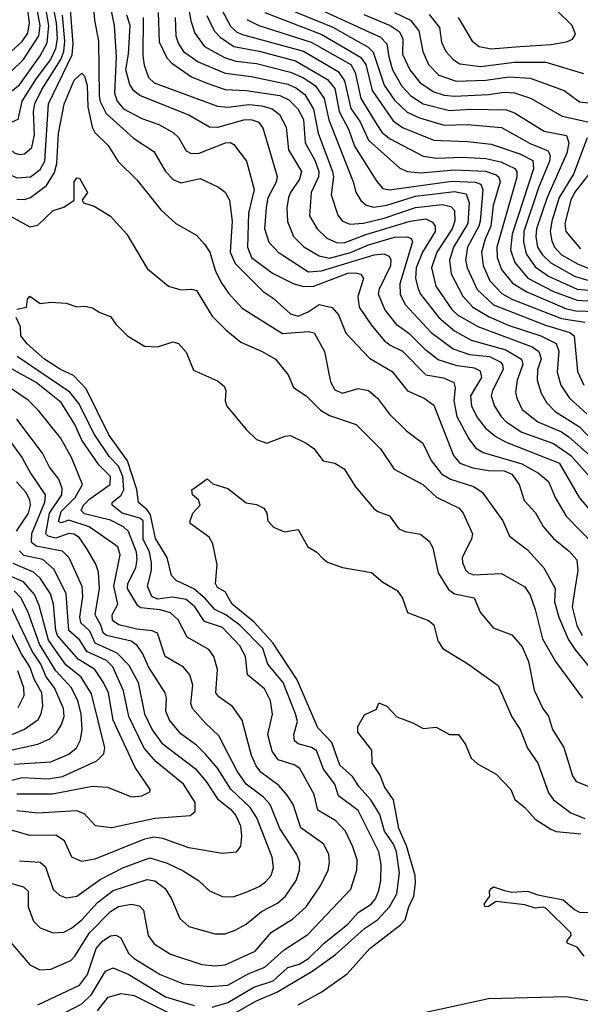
# Model space of a CAD drawing. Extents: x 1308313 to 1441400, y 959662 to 1036319.
# Tile 311 of 656: x 1363506 to 1365658, y 995691 to 999467. Entities that reach past the tile are written whole.
import ezdxf

# ---------------------------------------------------------------- set-up
doc = ezdxf.new("R2010")
doc.units = 0

msp = doc.modelspace()

# ---------------------------------------------------------------- linework, layer by layer
at = {"layer": '0CON10XD'}
for points in [[(1362964.5, 999484.5), (1363025, 999451.8), (1363094.3, 999394.3), (1363126.3, 999325), (1363195, 999249.3), (1363255, 999230.7), (1363305, 999198.2), (1363355, 999189.7), (1363415, 999168.5), (1363435, 999168.3), (1363455, 999178.1), (1363505, 999217.1), (1363585, 999328.7), (1363611.7, 999378.3), (1363617.8, 999445), (1363584.1, 999635.9)], [(1363053.4, 999493.4), (1363135, 999431.6), (1363168.1, 999368.1), (1363231.5, 999301.5), (1363325, 999254.8), (1363405, 999244.8), (1363475, 999269.6), (1363521.1, 999315), (1363579.2, 999405), (1363584.1, 999445), (1363547.9, 999645)], [(1363620.4, 999585), (1363645.8, 999455), (1363649.3, 999395), (1363643.3, 999355), (1363624.2, 999315), (1363568.7, 999241.3), (1363514.5, 999155), (1363499.4, 999085), (1363475.3, 999074.7), (1363425, 999086), (1363355, 999126.7), (1363285, 999146.2), (1363225, 999190), (1363175, 999194), (1363155, 999203.5), (1363087.1, 999277.1), (1363060.3, 999345), (1363037.1, 999375), (1362992.4, 999412.4), (1362883.1, 999483.1)], [(1363095, 999524.6), (1363175, 999463.6), (1363191.4, 999445), (1363216, 999395), (1363265, 999359.4), (1363325, 999321.3), (1363355, 999316.2), (1363385, 999319.3), (1363445, 999332.2), (1363475, 999346.7), (1363515, 999384.1), (1363537.4, 999415), (1363543.5, 999455), (1363528.5, 999575)], [(1363785, 999554.4), (1363792.6, 999465), (1363808.7, 999385), (1363810.8, 999175), (1363815, 999153.3), (1363837.5, 999107.5), (1363943.1, 999013.1), (1364021.1, 998961.1), (1364065.8, 998885), (1364095, 998854.1), (1364125, 998841.8), (1364198.3, 998858.3), (1364269.4, 998825), (1364295, 998806.2), (1364311.2, 998775), (1364321.7, 998695), (1364314.3, 998575), (1364332.6, 998532.6), (1364440, 998425), (1364479.4, 998399.4), (1364545, 998339.3), (1364575, 998330.3), (1364613.4, 998346.6), (1364655, 998374.5), (1364705, 998363.3), (1364729.4, 998335), (1364757.8, 998265), (1364848.5, 998168.5), (1364935, 998118.2), (1364995, 998043.4), (1365058.1, 998015), (1365095, 997988.8), (1365171.2, 997795), (1365195, 997766.5), (1365245, 997748.6), (1365305, 997738.1), (1365365, 997736.4), (1365395, 997723.5), (1365422.7, 997685), (1365442.5, 997622.5), (1365485.2, 997575.2), (1365515, 997523.3), (1365555, 997477.3), (1365615, 997428.4), (1365643.8, 997395), (1365648.6, 997355), (1365636.7, 997283.3), (1365626.2, 997215), (1365644.2, 997144.2), (1365665, 997104.8)], [(1364146, 999555), (1364162.6, 999462.6), (1364177.9, 999415), (1364215.3, 999365), (1364291.8, 999321.8), (1364335, 999308.5), (1364415, 999299.6), (1364545, 999266.1), (1364595, 999244.6), (1364639.6, 999215), (1364674, 999165), (1364692.7, 999082.7), (1364785.9, 998845.9)], [(1364588.7, 999538.7), (1364890.8, 999400.8), (1364914.8, 999375), (1364923.1, 999325), (1364936.4, 999275), (1364972.7, 999212.7), (1365007.1, 999175), (1365054.6, 999145), (1365155, 999118.5), (1365235, 999124.3), (1365375, 999121.6), (1365405, 999109.8), (1365519, 999039), (1365605, 999023.4), (1365614.1, 998995), (1365605.4, 998955), (1365529.9, 998785), (1365490, 998665), (1365487.2, 998635), (1365494, 998595), (1365512.5, 998565), (1365544.2, 998534.2), (1365635, 998483.9), (1365685, 998467.7)], [(1362709.9, 999499.9), (1362743.3, 999443.3), (1362767, 999417), (1362825, 999385.5), (1362910.7, 999325), (1362993.7, 999225), (1363062.7, 999152.7), (1363100.9, 999125), (1363198.3, 999088.3), (1363245, 999059.4), (1363285, 999050.4), (1363308, 999038), (1363347, 998997), (1363415, 998905.5), (1363451, 998881), (1363495, 998861.2), (1363547.5, 998865), (1363585, 998892.7), (1363602.8, 998925), (1363616.6, 999145), (1363707.5, 999332.5), (1363711.8, 999375), (1363700.5, 999505)], [(1362782.6, 999495), (1362831.8, 999451.8), (1362890.8, 999385), (1362975, 999357), (1363015, 999309.6), (1363052.6, 999242.6), (1363119.1, 999179.1), (1363159.1, 999159.1), (1363205, 999149.9), (1363244.6, 999124.6), (1363347.4, 999077.4), (1363485, 998955.9), (1363505, 998950), (1363525, 998953.1), (1363552.7, 998977.3), (1363562.4, 999025), (1363559.1, 999115), (1363564.4, 999145), (1363590.7, 999199.3), (1363664.4, 999314.4), (1363675.6, 999345), (1363679.4, 999385), (1363670.3, 999485)], [(1363852.6, 999525), (1363869.2, 999445), (1363876.4, 999325), (1363869.5, 999185), (1363879.8, 999155), (1363905, 999124.8), (1363975, 999088.1), (1364040.5, 999065), (1364094.5, 999034.5), (1364115.3, 999015), (1364144.8, 998964.8), (1364163.8, 998953.8), (1364195, 998955.7), (1364295.3, 998995.3), (1364315, 998995.9), (1364328.1, 998988.1), (1364376.8, 998925), (1364406.3, 998816.3), (1364384, 998725), (1364380.4, 998595), (1364395.4, 998555.4), (1364476.7, 998495), (1364555.9, 998455), (1364595, 998443.3), (1364635, 998445.1), (1364765, 998494.5), (1364795, 998496.7), (1364815, 998491.2), (1364825.2, 998475), (1364803.7, 998405), (1364808.4, 998365), (1364855, 998296.2), (1364905, 998236.5), (1364928.3, 998218.3), (1364975.6, 998195.6), (1365064.6, 998104.6), (1365133.2, 998093.2), (1365171.8, 998075), (1365177.8, 998055), (1365172.3, 998005), (1365184.1, 997945), (1365229.4, 997859.4), (1365255.9, 997825), (1365285, 997807.2), (1365433.8, 997763.8), (1365497.5, 997727.5), (1365535, 997695.5), (1365561.2, 997635), (1365603.2, 997563.2), (1365712, 997452)], [(1364037.7, 999495), (1364041.7, 999381.7), (1364070.9, 999320.9), (1364090, 999300), (1364165, 999248), (1364227.9, 999222.1), (1364295, 999200), (1364375, 999196), (1364505, 999176.7), (1364539.5, 999159.5), (1364573.1, 999125), (1364594.9, 999085), (1364602.1, 998995), (1364638.9, 998928.9), (1364654.6, 998885), (1364653, 998865), (1364625.2, 998805), (1364618.3, 998715), (1364647.1, 998665), (1364685, 998629), (1364722, 998612), (1364751.7, 998611.7), (1364835, 998643.8), (1365004.8, 998694.8), (1365065, 998703.4), (1365090.6, 998690.6), (1365100.7, 998675), (1365100, 998655), (1365051.9, 998575), (1365027.6, 998515), (1365025.1, 998475.1), (1365035, 998435.5), (1365044.9, 998414.9), (1365114.9, 998324.9), (1365175, 998273.4), (1365238.5, 998238.5), (1365371.3, 998201.3), (1365431.4, 998165), (1365436.9, 998145), (1365415.9, 998085), (1365408.8, 998038.8), (1365413.6, 998015), (1365435, 997971.8), (1365495, 997924.4), (1365585, 997886.6), (1365615, 997865.8), (1365715, 997777.3)], [(1364282.7, 999502.7), (1364315, 999442), (1364339.9, 999419.9), (1364365, 999408.5), (1364595, 999346.1), (1364728.6, 999268.6), (1364752.9, 999232.9), (1364776.4, 999126.4), (1364812.7, 999075), (1364845.3, 999005.3), (1364965, 998898.1), (1364994.8, 998884.9), (1365045, 998880.3), (1365175, 998891.3), (1365294.1, 998885.9), (1365335, 998872.4), (1365345, 998863.1), (1365350, 998845), (1365323.1, 998755), (1365314.9, 998675), (1365291.9, 998625), (1365278.9, 998575), (1365284.5, 998525), (1365310.5, 998465), (1365356.9, 998416.9), (1365395.3, 998395.3), (1365585, 998321.6), (1365675, 998306.9)], [(1364446.5, 999495), (1364665, 999410.7), (1364813.5, 999323.5), (1364834.6, 999295), (1364858.9, 999195), (1364938.9, 999078.9), (1364975, 999053.5), (1365095.2, 999004.8), (1365225, 999000.2), (1365315, 998989.6), (1365425, 998952.2), (1365475, 998926.8), (1365477.4, 998895), (1365395.7, 998645), (1365390.3, 998585), (1365406.4, 998536.4), (1365456.4, 998476.4), (1365554.2, 998425), (1365645, 998390.8), (1365747.7, 998385)], [(1364535, 999508.2), (1364708, 999438), (1364805, 999383.1), (1364842.5, 999362.5), (1364863, 999343), (1364905, 999215.7), (1364945, 999158), (1364992.6, 999112.6), (1365040.9, 999090.9), (1365135, 999062.7), (1365225, 999064.8), (1365355, 999054), (1365465, 998992.7), (1365534.8, 998964.8), (1365542.1, 998945), (1365538.9, 998925), (1365497.4, 998822.6), (1365441.1, 998655), (1365439.4, 998615), (1365449.3, 998569.3), (1365485, 998518.8), (1365535, 998483.3), (1365645, 998433.6), (1365734.5, 998425.5)], [(1364945, 999495.4), (1365006.2, 999465), (1365037.4, 999425), (1365052.7, 999345), (1365074.8, 999295), (1365114.6, 999254.6), (1365181.8, 999231.8), (1365295.4, 999234.6), (1365385, 999248.1), (1365465, 999243.1), (1365595.8, 999195.8), (1365655, 999152.2), (1365723.9, 999143.9)], [(1365315, 999355.7), (1365425, 999364.5), (1365545, 999372.3), (1365605, 999382.5), (1365627.8, 999392.2), (1365638.9, 999411.1), (1365626.9, 999445), (1365569.6, 999499.6)], [(1365799.1, 997465), (1365654.6, 997634.6), (1365579.3, 997765), (1365373.9, 997845), (1365329.6, 997869.6), (1365299.5, 997895), (1365261, 997945), (1365241.6, 997985), (1365237.5, 998025), (1365279.2, 998095), (1365275, 998119.6), (1365251.2, 998131.2), (1365185, 998139.5), (1365112.5, 998162.5), (1365065, 998199.8), (1365005, 998259.1), (1364955, 998295.8), (1364907.5, 998355), (1364883, 998415), (1364887.1, 998435), (1364930, 998525), (1364931.7, 998545), (1364925, 998558.5), (1364905, 998567.6), (1364865, 998563.9), (1364663, 998503), (1364615, 998499), (1364501.7, 998571.7), (1364463.1, 998613.1), (1364447.3, 998665), (1364453.7, 998745), (1364459.8, 998785), (1364491.3, 998845), (1364495.8, 998865), (1364440.9, 999050.9), (1364425, 999073.4), (1364395, 999083), (1364365, 999082.3), (1364265, 999053.8), (1364234.8, 999054.8), (1364155, 999100.4), (1363966.7, 999176.7), (1363944.3, 999194.3), (1363928.8, 999218.8), (1363912.8, 999275), (1363923.6, 999335), (1363929.6, 999445), (1363917.1, 999485)], [(1363979.7, 999475), (1363979.1, 999329.1), (1363983.4, 999293.4), (1364000, 999245), (1364021.5, 999225), (1364265, 999136), (1364305, 999131.7), (1364385, 999141.4), (1364435, 999136.7), (1364475.4, 999125.4), (1364503.6, 999103.6), (1364529.2, 999055), (1364538.2, 998968.2), (1364587.3, 998885), (1364579.7, 998855), (1364544.8, 998805), (1364537.5, 998785), (1364531.3, 998745), (1364533.5, 998693.5), (1364556.4, 998635), (1364596.4, 998596.4), (1364655, 998561.5), (1364695, 998553), (1364775.6, 998574.4), (1364845, 998604.2), (1364945, 998633), (1364995, 998634.7), (1365008.5, 998628.5), (1365013.2, 998615), (1364964.5, 998454.5), (1364966.4, 998415), (1364985.1, 998375.1), (1365085, 998267.7), (1365169.7, 998205), (1365232.8, 998182.8), (1365309.1, 998175), (1365350.2, 998155), (1365359, 998145), (1365361.7, 998125), (1365320.6, 998045), (1365316.1, 998025), (1365328.5, 997985), (1365353.3, 997945), (1365372.9, 997925), (1365433.3, 997885), (1365555, 997841.7), (1365621.1, 997795), (1365692.5, 997715)], [(1364102.3, 999475), (1364104.8, 999405), (1364114.9, 999374.9), (1364134.8, 999345), (1364190.4, 999305), (1364295, 999261.9), (1364395, 999249), (1364535, 999219.8), (1364568, 999205), (1364599.8, 999179.8), (1364633.7, 999123.7), (1364652.2, 999032.2), (1364707.2, 998885), (1364710.2, 998865), (1364701.3, 998795), (1364726.9, 998716.9), (1364745, 998694), (1364772.8, 998682.8), (1364825, 998687.3), (1364905, 998706.2), (1365025, 998747), (1365127.9, 998757.9), (1365160.7, 998750.7), (1365174.7, 998735), (1365175.5, 998695.5), (1365166.4, 998665), (1365107.5, 998575), (1365087, 998515), (1365103.7, 998445), (1365164.1, 998355), (1365186.3, 998335), (1365265, 998290.6), (1365473, 998213), (1365498.9, 998195), (1365507, 998167), (1365493.6, 998123.6), (1365492.4, 998085), (1365508, 998035), (1365528.3, 997998.3), (1365560.6, 997965), (1365654.8, 997905), (1365795, 997758.3)], [(1364223.7, 999483.7), (1364252.9, 999425), (1364275, 999399.8), (1364328.2, 999365), (1364425, 999347), (1364565, 999309.6), (1364687.9, 999237.9), (1364715, 999202.7), (1364732, 999115), (1364769, 999045), (1364791.6, 998981.6), (1364876.2, 998846.2), (1364900, 998820), (1364925, 998814.1), (1365165, 998848.2), (1365253.8, 998843.8), (1365275.9, 998835.9), (1365283.7, 998815), (1365273.8, 998695), (1365268.4, 998675), (1365224.6, 998595), (1365217.4, 998545), (1365223.4, 998515), (1365262.2, 998432.2), (1365325, 998373.7), (1365524.7, 998295), (1365617.2, 998267.2), (1365634.3, 998255), (1365647.4, 998117.4), (1365671, 998065)], [(1364377.5, 999467.5), (1364423.8, 999445), (1364625, 999381.2), (1364777.4, 999295), (1364794.1, 999265), (1364815.3, 999165.3), (1364876.7, 999065), (1364895.3, 999035.3), (1364925, 999012), (1365054, 998944), (1365106, 998936), (1365205, 998940), (1365295, 998934.6), (1365352.1, 998922.1), (1365406.9, 998896.9), (1365413.8, 998885), (1365413.6, 998863.6), (1365337, 998595), (1365338.1, 998555), (1365355, 998508.7), (1365397.1, 998457.1), (1365452.8, 998422.8), (1365605, 998358.2), (1365640.6, 998350.6), (1365718.5, 998348.5)], [(1364826.9, 999486.9), (1364928.4, 999445), (1364962.1, 999422.1), (1364976.5, 999395), (1364975.8, 999335), (1365003.3, 999275), (1365042.9, 999225), (1365095, 999190.7), (1365135, 999177.8), (1365175, 999173.5), (1365305, 999179.7), (1365365, 999189.1), (1365405, 999186.8), (1365466.6, 999166.6), (1365587.7, 999097.7), (1365686.6, 999075)], [(1365077.4, 999487.4), (1365117.7, 999437.7), (1365125, 999380.8), (1365141.9, 999345), (1365169.3, 999315), (1365195, 999298.1), (1365275, 999287.4), (1365405.7, 999304.3), (1365525, 999303.8), (1365670.2, 999260.2)], [(1365189.4, 999475), (1365243.1, 999385), (1365270, 999365), (1365315, 999355.7)], [(1363495, 998779), (1363525, 998777.1), (1363547.9, 998785), (1363608.8, 998831.2), (1363639.2, 998880.8), (1363649.1, 998915), (1363655, 999030.8), (1363676.6, 999143.4), (1363715, 999234.6), (1363745, 999262.5), (1363755, 999251.2), (1363764.8, 999214.8), (1363767.6, 999132.4), (1363784.2, 999055), (1363794.2, 999034.2), (1363845, 998984.6), (1363883.8, 998923.8), (1363955, 998853.6), (1364047.7, 998737.7), (1364105.6, 998685.6), (1364185, 998640.5), (1364215, 998606.8), (1364235.9, 998575), (1364256.6, 998506.6), (1364279.5, 998459.5), (1364307.7, 998417.7), (1364360.1, 998360.1), (1364514.2, 998264.2), (1364615, 998271.2), (1364636.1, 998266.1), (1364675.4, 998195), (1364698.4, 998078.4), (1364715, 998047.5), (1364745, 998034.3), (1364805, 998052.3), (1364844.4, 998045), (1364878.8, 998015), (1364924.8, 997954.8), (1364990.1, 997890.1), (1365053.1, 997843.1), (1365085, 997776.5), (1365125, 997725.3), (1365158.9, 997705), (1365247.3, 997677.3), (1365280.6, 997655), (1365360.7, 997545), (1365385.7, 997485.7), (1365455, 997433.5), (1365517.5, 997365), (1365561.5, 997285), (1365558.3, 997235), (1365575.4, 997175), (1365611.4, 997091.4), (1365639.2, 997049.2), (1365795, 996858.5)], [(1365683.7, 999013.7), (1365632.1, 998875), (1365576.3, 998785), (1365547.9, 998695), (1365542.6, 998655), (1365548.5, 998618.5), (1365558.7, 998595), (1365585.8, 998565.8), (1365648.9, 998528.9), (1365705, 998508.1)], [(1363445, 998727.3), (1363545, 998672.5), (1363575, 998679.6), (1363635, 998735.4), (1363675, 998748.2), (1363715.7, 998775), (1363714.6, 998845), (1363725, 998861.2), (1363735, 998858.8), (1363766.7, 998805), (1363745.8, 998775), (1363751.4, 998765), (1363792.1, 998752.1), (1363855, 998713.3), (1363917.7, 998645), (1363995, 998512.9), (1364076.7, 998445), (1364125, 998430.6), (1364165, 998433.6), (1364185, 998428.1), (1364245, 998330.5), (1364297.8, 998277.8), (1364355, 998230), (1364436, 998195), (1364488.1, 998165), (1364535.8, 998105), (1364556.3, 998056.3), (1364605, 998024.5), (1364660, 997970), (1364695, 997948.6), (1364797.5, 997915), (1364890.9, 997820.9), (1364943.2, 997743.2), (1365053.1, 997685), (1365105.2, 997635.2), (1365193.3, 997593.3), (1365207.5, 997575), (1365243.9, 997495), (1365240, 997475), (1365204.7, 997405), (1365205.9, 997385), (1365217.5, 997357.5), (1365228.5, 997345), (1365247.8, 997337.8), (1365355, 997342.5), (1365445, 997291.5), (1365465, 997260), (1365484, 997205), (1365512.3, 997092.3), (1365561.9, 997005), (1365666.5, 996865)], [(1365689.9, 998875), (1365635.5, 998805), (1365620.9, 998775), (1365598.7, 998685), (1365601.9, 998655), (1365658.3, 998588.3)], [(1364785.9, 998845.9), (1364796, 998806), (1364815, 998773.8), (1364835.8, 998755.8), (1364865, 998748.7), (1364915, 998755.6), (1365025, 998789.7), (1365175, 998808.2), (1365219.3, 998799.3), (1365231.5, 998765), (1365225.6, 998685), (1365171.4, 998595), (1365155.4, 998544.6), (1365162.3, 998492.3), (1365206.7, 998406.7), (1365245.1, 998365.1), (1365307.7, 998327.7), (1365385, 998293.8), (1365506.5, 998255), (1365564.4, 998225), (1365575.2, 998195.2), (1365569.2, 998115), (1365583.5, 998065), (1365616.8, 998015), (1365682.6, 997955)], [(1363495, 998356.7), (1363532.5, 998365), (1363536, 998395), (1363545, 998406.7), (1363585, 998378.8), (1363625, 998384.3), (1363685, 998380), (1363725, 998366.2), (1363755, 998368.8), (1363785, 998362), (1363813.8, 998343.8), (1363855, 998329.2), (1363875, 998298.8), (1363920, 998255), (1363984.6, 998214.6), (1364035, 998212.1), (1364095, 998231.4), (1364115, 998225.8), (1364145, 998192), (1364172.8, 998122.8), (1364265, 998081.4), (1364291.3, 998061.3), (1364297.1, 998045), (1364294.4, 998005), (1364301.4, 997985), (1364375.7, 997895), (1364415, 997857.1), (1364455, 997842.5), (1364525, 997870), (1364545, 997872.2), (1364605, 997842.5), (1364635, 997822.9), (1364671.2, 997775), (1364715, 997766.7), (1364750.8, 997745), (1364794.4, 997675), (1364865, 997592.9), (1364880.5, 997580.5), (1364925, 997564.3), (1364960.8, 997515), (1364985, 997504.5), (1365044.5, 997494.5), (1365077.6, 997467.6), (1365092.1, 997442.1), (1365112.6, 997345), (1365151.3, 997281.4), (1365175, 997264.8), (1365249.7, 997249.7), (1365273.3, 997195), (1365322.9, 997135), (1365395, 997107.5), (1365435, 997062.2), (1365459.2, 997005), (1365480, 996895), (1365514.2, 996825), (1365536.1, 996796.1), (1365550.6, 996745), (1365595, 996675.6), (1365627.3, 996567.3), (1365641.9, 996545), (1365687.2, 996527.2)], [(1364245, 995680.2), (1364305, 995697.7), (1364405, 995756.1), (1364479.3, 995780.7), (1364535, 995831.5), (1364578.5, 995845), (1364615, 995866.7), (1364675.1, 995924.9), (1364765, 995998.1), (1364805, 996043), (1364854.7, 996075), (1364871.1, 996095), (1364885, 996127.5), (1364891.9, 996165), (1364893.4, 996226.6), (1364884, 996275), (1364805, 996434.1), (1364730.1, 996490.1), (1364715, 996535.4), (1364672.6, 996592.6), (1364645, 996664.7), (1364626, 996676), (1364575, 996690), (1364561, 996701), (1364558.8, 996725), (1364571.7, 996775), (1364564.2, 996805), (1364517.5, 996925), (1364458.7, 996995), (1364439.6, 997055), (1364351, 997145), (1364296.6, 997185), (1364254.5, 997204.5), (1364217.6, 997247.6), (1364175, 997283.7), (1364106.3, 997316.3), (1364088.2, 997335), (1364071.7, 997405), (1364027.4, 997477.4), (1364007.9, 997567.9), (1363995, 997586.8), (1363961.6, 997615), (1363955.1, 997665), (1363919.8, 997775), (1363848.2, 997875), (1363761.1, 998051.1), (1363713, 998103), (1363663.2, 998125), (1363601.8, 998165), (1363535, 998223.9), (1363510.9, 998255), (1363508.7, 998288.7), (1363492.9, 998325)], [(1363575, 995689.2), (1363735, 995764.3), (1363766.2, 995805), (1363799.8, 995905), (1363825, 995934.2), (1363855, 995953.5), (1363875, 995955.3), (1363893.6, 995945), (1363924.2, 995885), (1363945, 995866.2), (1364044.9, 995804.9), (1364135, 995769), (1364235, 995759), (1364305, 995764.4), (1364385, 995808.7), (1364446.5, 995833.5), (1364521, 995899), (1364611.4, 995958.6), (1364777.5, 996132.5), (1364800, 996205), (1364801.1, 996245), (1364785.2, 996295), (1364756.5, 996355), (1364719.2, 996395), (1364649.7, 996435), (1364636.8, 996495), (1364580.7, 996595), (1364559.8, 996609.8), (1364498.3, 996628.3), (1364475, 996661.1), (1364458.3, 996725), (1364476.2, 996803.8), (1364469.2, 996855), (1364445, 996900.8), (1364380.5, 996955), (1364373.2, 997025), (1364351, 997065), (1364285, 997136), (1364215, 997158.8), (1364178.6, 997215), (1364145, 997243.8), (1364092.4, 997252.4), (1364035, 997245.2), (1364013.1, 997255), (1363997.1, 997295), (1364011.5, 997355), (1364012, 997385), (1364003.8, 997425), (1363979.5, 997475), (1363979.6, 997545), (1363966.9, 997555), (1363899.8, 997575), (1363860.5, 997605), (1363861.2, 997615), (1363895, 997644), (1363906.3, 997663.7), (1363901.5, 997715), (1363885.6, 997755), (1363850.5, 997790.5), (1363793.6, 997876.4), (1363732.9, 997995), (1363698, 998038), (1363495.9, 998175)], [(1363457.1, 995945), (1363545, 995841.9), (1363583.1, 995823.1), (1363625, 995825.9), (1363701.8, 995858.2), (1363718.1, 995875), (1363773.8, 995965), (1363855, 996046.9), (1363885, 996065.6), (1363935, 996074.3), (1363965, 996068), (1363981.3, 996051.3), (1363999.7, 995955), (1364022.6, 995922.6), (1364085, 995883.5), (1364205, 995843.8), (1364255, 995838.1), (1364295, 995842.4), (1364410.4, 995895), (1364472.2, 995967.8), (1364552.9, 996017.1), (1364605, 996064.1), (1364660.3, 996145), (1364689.7, 996205), (1364695.3, 996234.7), (1364692.1, 996265), (1364673.3, 996305), (1364585, 996367.7), (1364555, 996456.7), (1364533.1, 996493.1), (1364500.4, 996530.4), (1364431.6, 996581.6), (1364413.4, 996605), (1364396.1, 996645), (1364359.9, 996779.9), (1364322.6, 996832.6), (1364269.7, 996869.7), (1364258.2, 996885), (1364265.3, 996975.3), (1364251.1, 997025), (1364232.1, 997052.1), (1364148.3, 997098.3), (1364114.8, 997164.8), (1364085, 997191.6), (1364045, 997204.1), (1363971.1, 997211.1), (1363958.8, 997218.8), (1363920.3, 997285), (1363921.2, 997305), (1363951.2, 997365), (1363957.3, 997395), (1363954.6, 997425), (1363924.2, 997504.2), (1363905, 997522.3), (1363855, 997547.3), (1363755, 997572.1), (1363741.5, 997585), (1363750.8, 997605), (1363775, 997629.7), (1363853.8, 997685), (1363854.4, 997715), (1363810.2, 997760.2), (1363744.9, 997854.9), (1363717.6, 997915), (1363665, 997998.6), (1363569, 998075), (1363475, 998128)], [(1363435, 996165.8), (1363520.9, 996140.9), (1363538.1, 996125), (1363538.7, 996065), (1363559, 996009), (1363585, 995983.8), (1363635, 995965.3), (1363675, 995967.6), (1363705, 995982.1), (1363745, 996015.2), (1363805, 996080.9), (1363865, 996127.3), (1363995, 996170), (1364025, 996164.2), (1364064.7, 996135), (1364088.4, 996095), (1364120.1, 996020.1), (1364155, 995988.8), (1364255, 995961.3), (1364295, 995961.3), (1364332.9, 995975), (1364375, 995998.2), (1364434, 996046), (1364495, 996078.6), (1364526.3, 996105), (1364567.7, 996165), (1364580, 996205), (1364581.2, 996235), (1364570, 996265), (1364504.8, 996365), (1364466.9, 996456.9), (1364442.1, 996485), (1364375, 996535.3), (1364340.4, 996585), (1364270.8, 996720.8), (1364218.6, 996768.6), (1364169.3, 996825), (1364163.3, 996845), (1364170.2, 996915), (1364158.4, 996955), (1364135, 996983.2), (1364064.9, 997024.9), (1364035, 997113.8), (1364015, 997123.7), (1363955, 997129.6), (1363885.9, 997145.9), (1363862.8, 997162.8), (1363861.4, 997185), (1363882.2, 997225), (1363866.8, 997295), (1363891.9, 997415), (1363882.8, 997445), (1363772.1, 997522.1), (1363695, 997548), (1363665, 997537.4), (1363655, 997542.2), (1363665, 997580.6), (1363718.9, 997635), (1363747.6, 997685), (1363705, 997787.8), (1363662.8, 997862.8), (1363578.8, 997968.8), (1363538.4, 998008.4), (1363435, 998078.1)], [(1363505, 996241.2), (1363585, 996235.9), (1363605, 996218.1), (1363635, 996130.6), (1363658.9, 996108.9), (1363685, 996099.2), (1363725, 996106), (1363815, 996169.6), (1363905, 996214.8), (1364005, 996252.6), (1364071.6, 996231.6), (1364132.8, 996202.8), (1364192.2, 996165), (1364235, 996126.5), (1364284.1, 996104.1), (1364325, 996102.8), (1364375, 996120.6), (1364425, 996142.4), (1364449.7, 996160.3), (1364470.9, 996185), (1364480.5, 996215), (1364474.8, 996255), (1364416.2, 996406.2), (1364390, 996445), (1364315.9, 996515.9), (1364265.8, 996595.8), (1364219.6, 996649.6), (1364184.3, 996684.3), (1364125, 996727.6), (1364081, 996781), (1364066.7, 996815), (1364069.3, 996865), (1364064.7, 996884.7), (1364000, 996985), (1363978.7, 997035), (1363957.3, 997067.3), (1363933.3, 997083.3), (1363839.6, 997105), (1363825.8, 997115), (1363818, 997145), (1363795.8, 997185), (1363811.8, 997285), (1363808.3, 997348.3), (1363798.4, 997378.4), (1363765, 997436.8), (1363735, 997480.3), (1363715, 997494.4), (1363695, 997496.9), (1363645, 997479.1), (1363615.7, 997485.7), (1363606.1, 997495), (1363620.3, 997575), (1363668.3, 997645), (1363669.4, 997669.4), (1363656, 997705), (1363620.9, 997750.9), (1363593.3, 997805), (1363495, 997935.3)], [(1363440.4, 997890.4), (1363516.1, 997786.1), (1363547.7, 997727.7), (1363603.7, 997645), (1363601.8, 997615), (1363551.4, 997495), (1363550.2, 997465), (1363569.4, 997449.4), (1363669.5, 997429.5), (1363694.3, 997405), (1363745, 997294), (1363746.9, 997255), (1363735.4, 997175), (1363739.4, 997155), (1363773.5, 997123.5), (1363795, 997077.3), (1363879.2, 997039.2), (1363925, 996991.1), (1363960.5, 996925), (1363985.2, 996805), (1364015, 996744), (1364051.7, 996691.7), (1364179, 996595), (1364221.5, 996545), (1364265, 996478.9), (1364315, 996439.3), (1364335.2, 996415), (1364353.6, 996375), (1364357.8, 996335), (1364352.9, 996297.1), (1364336.4, 996273.6), (1364285, 996269.6), (1364155, 996290.7), (1364055, 996327), (1364022.1, 996332.1), (1363985, 996324.1), (1363795, 996246.9), (1363745, 996238.7), (1363706.5, 996255), (1363677.5, 996317.5), (1363645, 996339.4), (1363545, 996337.7), (1363475, 996359.1)], [(1363493.7, 997505), (1363539.9, 997575), (1363547.6, 997605), (1363545.1, 997625), (1363529.2, 997655), (1363493.4, 997695)], [(1364329.3, 995655), (1364415, 995704.1), (1364492.8, 995737.2), (1364631.5, 995818.5), (1364718.4, 995881.6), (1364829.2, 995980.8), (1364878.9, 996015), (1364925.8, 996065), (1364953.9, 996115), (1364963.4, 996195), (1364951.6, 996275), (1364940.3, 996305), (1364905.8, 996355), (1364888.6, 996418.6), (1364853.7, 996475), (1364809, 996525), (1364783, 996565), (1364735, 996607.6), (1364704.5, 996695), (1364650.6, 996750.6), (1364638.4, 996778.4), (1364571.1, 996935), (1364477.3, 997077.3), (1364405.8, 997155.8), (1364321.6, 997225), (1364295, 997272.5), (1364265, 997288.8), (1364258, 997305), (1364264.2, 997375.8), (1364247.3, 997457.3), (1364232.7, 997482.7), (1364160, 997535), (1364160, 997545), (1364170, 997575), (1364198.8, 997605), (1364192, 997625), (1364169.2, 997645), (1364166.1, 997663.9), (1364225, 997705.7), (1364247, 997687), (1364305, 997668.5), (1364375, 997614.5), (1364415, 997607.5), (1364443, 997593), (1364454.3, 997575), (1364458, 997545), (1364480.3, 997520.3), (1364522.7, 997502.7), (1364575, 997512), (1364611.4, 997445), (1364646, 997425), (1364668.3, 997401.7), (1364687, 997387), (1364745, 997365.7), (1364856.6, 997346.6), (1364900.2, 997310.2), (1364955, 997277.5), (1364975, 997248), (1364995, 997194), (1365075, 997162.5), (1365095, 997146.2), (1365110.6, 997085), (1365130, 997055), (1365226.3, 996996.3), (1365343, 996913), (1365395, 996793.1), (1365427.3, 996745), (1365455, 996672.5), (1365495, 996615.8), (1365535, 996502.3), (1365555, 996475.2), (1365621.5, 996425), (1365675, 996403.4)], [(1363495, 996433.8), (1363575, 996425.2), (1363723.4, 996433.4), (1363753, 996423), (1363795.9, 996375.9), (1363859.2, 996369.2), (1364025, 996404.8), (1364160, 996415), (1364180, 996430), (1364179.2, 996465), (1364135.3, 996535), (1364030.3, 996620.3), (1363983.3, 996673.3), (1363924.8, 996795), (1363905, 996892.7), (1363863.9, 996985), (1363839.4, 997009.4), (1363764, 997044), (1363736.7, 997086.7), (1363694.9, 997125), (1363684, 997265), (1363638.2, 997358.2), (1363595, 997396.4), (1363521.9, 997411.9), (1363505, 997429.8)], [(1363495, 996498.1), (1363632.3, 996497.7), (1363785, 996527.5), (1363843.1, 996523.1), (1363935, 996486.2), (1363975, 996490), (1364005.6, 996505), (1364006.7, 996515), (1363948.8, 996598.8), (1363865, 996780.8), (1363846.4, 996885), (1363827.7, 996925), (1363794.7, 996974.7), (1363730, 997015), (1363651.4, 997105), (1363644.7, 997125), (1363635.4, 997225), (1363623.9, 997265), (1363584.8, 997325), (1363558.6, 997348.6), (1363481.4, 997381.4)], [(1363465, 996548), (1363515, 996561), (1363615, 996555.5), (1363670, 996565), (1363802.7, 996625), (1363828.6, 996651.4), (1363832.9, 996675), (1363781.2, 996881.2), (1363742.5, 996945), (1363682.9, 996992.9), (1363616.7, 997086.7), (1363580.7, 997220.7), (1363562.4, 997262.4), (1363520.6, 997310.6), (1363455, 997339.4)], [(1363485, 996611.6), (1363625, 996620.9), (1363695, 996649.5), (1363724.1, 996675), (1363738.9, 996705), (1363745.2, 996744.8), (1363742.1, 996805), (1363729.4, 996855), (1363704.8, 996905), (1363645, 996969.6), (1363582.3, 997072.3), (1363536.9, 997196.9), (1363509.8, 997249.8), (1363485, 997276.2)], [(1363465, 996663.9), (1363575, 996688.4), (1363621.4, 996708.6), (1363647.7, 996732.3), (1363666.7, 996763.3), (1363676.4, 996795), (1363673.7, 996825), (1363639.7, 996905), (1363607.2, 996947.2), (1363587.4, 996995), (1363554, 997045), (1363468.6, 997225)], [(1363385, 996687.2), (1363524.3, 996745.7), (1363576.4, 996783.6), (1363588.4, 996805), (1363594.8, 996835.2), (1363590.4, 996885), (1363562.6, 996935), (1363545.1, 996985), (1363512.8, 997035), (1363436.5, 997186.5)], [(1363500.6, 996829.4), (1363523.7, 996875), (1363522.3, 996905), (1363499.5, 996969.5)], [(1364575, 995688.6), (1364665, 995738.6), (1364762.5, 995807.5), (1364849.8, 995905), (1364968, 995995), (1364985.4, 996015), (1364999.2, 996065), (1365019.2, 996105), (1365025.6, 996155), (1365023.3, 996185), (1364991, 996299), (1364961.8, 996365), (1364940.7, 996475), (1364905.8, 996525), (1364889.9, 996569.9), (1364858.8, 996615), (1364858, 996665), (1364804, 996735), (1364804.3, 996755.7), (1364829.3, 996800.7), (1364875, 996823.3), (1364885, 996846.7), (1364915, 996833.8), (1364953.8, 996793.8), (1365015, 996770.8), (1365055, 996748), (1365105, 996753.8), (1365155, 996726), (1365190, 996725), (1365217, 996687), (1365238.8, 996635), (1365263.4, 996613.4), (1365335, 996574), (1365390.6, 996515), (1365406.7, 996476.7), (1365445, 996445.5), (1365485, 996401.1), (1365545, 996362), (1365565, 996353.6), (1365660, 996345)], [(1365672.5, 995875), (1365645, 995910), (1365607.5, 995925), (1365607.5, 995935), (1365622.5, 995955), (1365621.2, 995965), (1365525, 996059.5), (1365515, 996063.6), (1365485, 996059.1), (1365445, 996072.3), (1365335, 996085.6), (1365305, 996065.6), (1365292.5, 996065), (1365288.6, 996075), (1365310, 996105), (1365309.2, 996125), (1365316, 996135), (1365325, 996141.4), (1365367.1, 996127.1), (1365395, 996120.4), (1365455, 996124), (1365495, 996110), (1365591.7, 996091.7), (1365635, 996054.6), (1365655, 996044.6), (1365687.7, 996042.3)], [(1363585, 995608.8), (1363745, 995692.8), (1363782, 995728), (1363835, 995818.1), (1363865, 995830.5), (1363925, 995805.5), (1364065, 995719.5), (1364175.7, 995685.7)], [(1363804.2, 995665), (1363845, 995717.6), (1363895, 995732.4), (1363945, 995724), (1364135, 995629.3)], [(1365715, 995698.7), (1365605, 995718.7), (1365305, 995711.4), (1365053.6, 995656.4)]]:
    msp.add_lwpolyline(points, dxfattribs=at)

doc.saveas('drawing.dxf')
